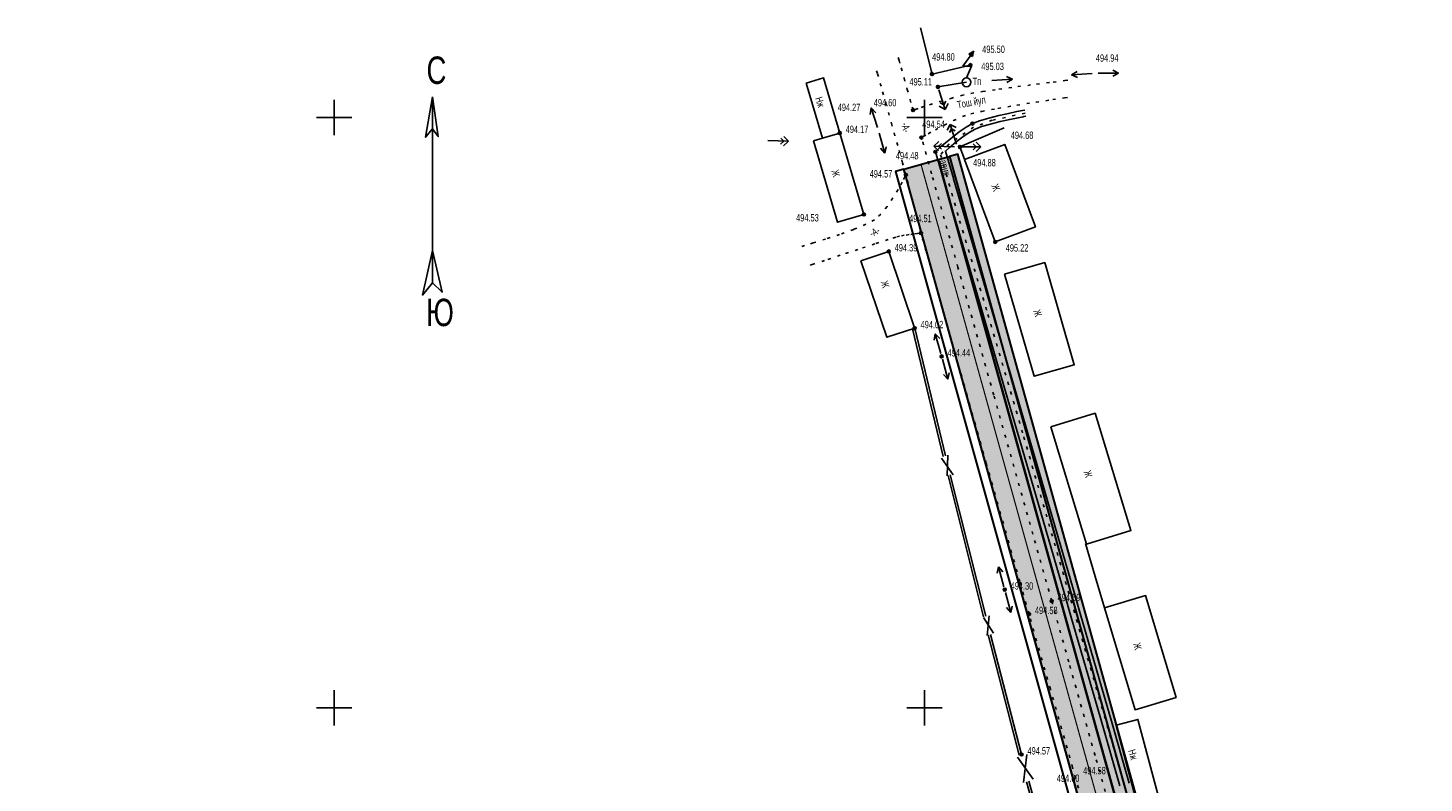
# Model space of a CAD drawing. Extents: x 0 to 667088, y 0 to 6446.
# Tile 514 of 518: x 3353 to 3589, y 466 to 594. Entities that reach past the tile are written whole.
import ezdxf

# ---------------------------------------------------------------- set-up
doc = ezdxf.new("R2010")
doc.units = 0
doc.header["$MEASUREMENT"] = 0
for name, pattern in [('CONTI', [0]), ('STRIH_1', [3, 2, -1]), ('STROT', [1.7, 0.5, -1.2])]:
    doc.linetypes.add(name, pattern=pattern)
for name, color, linetype in [('(002) Рамка', 7, 'Continuous'), ('(004) Точки рельефа', 7, 'Continuous'), ('NAD_M0', 7, 'CONTI'), ('PI_DT0', 3, 'CONTI'), ('PI_OT0', 172, 'CONTI'), ('PI_TT0', 5, 'CONTI'), ('SETKR', 2, 'CONTI'), ('SIT_L0', 250, 'CONTI'), ('STR_L0', 6, 'CONTI'), ('USLZN0', 250, 'CONTI'), ('ZAPSK0', 250, 'CONTI')]:
    doc.layers.add(name, color=color, linetype=linetype)
doc.layers.add('.', color=7, linetype='Continuous', lineweight=15)
doc.styles.add('SHRFT', font='TXT', dxfattribs={"width": 0.75})
doc.styles.get("Standard").update_dxf_attribs({"font": 'times.ttf'})
doc.linetypes.add('ОГРАДА_ГЛИН', pattern='A,4,["|",Standard,S=0.8,R=0,X=0,Y=-0.8],0.5,["|",Standard,S=0.8,R=0,X=0,Y=-0.8],3.5', length=8)

# ---------------------------------------------------------------- blocks, each defined once
blk = doc.blocks.new('BL_333')
at = {"color": 0}
for p, q in [((0, -3), (0, 3)), ((-3, 0), (3, 0))]:
    blk.add_line(p, q, dxfattribs=at)
blk = doc.blocks.new('BL_4030')
at = {"color": 0}
for p, q in [((0.5, 0), (4, 0)), ((2.7, 0.5), (3.2, 0)), ((3.2, 0), (2.7, -0.5)), ((4, 0), (3.2, 0.8)), ((3.2, -0.8), (4, 0))]:
    blk.add_line(p, q, dxfattribs=at)
blk = doc.blocks.new('BL_4031')
at = {"color": 0}
for p, q in [((0.5, 0), (4, 0)), ((4, 0), (3, 0.5)), ((3, -0.5), (4, 0))]:
    blk.add_line(p, q, dxfattribs=at)
blk = doc.blocks.new('BL_86')
at = {"color": 0}
for p, q in [((-0.65, 2.75), (1.25, 5.25)), ((1.25, 5.25), (0.4, 4.75)), ((0.4, 4.75), (1.02, 4.35)), ((0.62, 4.7), (1.2, 5.25)), ((1.2, 5.25), (0.87, 4.45)), ((1.02, 4.35), (1.2, 5.25)), ((0.85, 2.75), (-0.65, 2.75)), ((0, 0.75), (0.85, 2.75))]:
    blk.add_line(p, q, dxfattribs=at)
blk.add_circle((0, 0), 0.75, dxfattribs=at)
blk = doc.blocks.new('009')
at = {"layer": 'PI_DT0', "color": 5, "linetype": 'Continuous'}
for points in [[(361.32, 236.27), (360.72, 232.85), (361.31, 233.55), (361.79, 232.89), (361.32, 236.27)], [(361.32, 236.27), (361.26, 220.52)], [(361.27, 223.24), (360.4, 219.48), (361.26, 220.52), (362.07, 219.71), (361.27, 223.24)]]:
    blk.add_lwpolyline(points, dxfattribs=at)
at = {"layer": '(004) Точки рельефа', "color": 7, "style": 'SHRFT', "width": 0.75}
for s, p in [('С', (360.81, 237.36)), ('Ю', (360.71, 216.85))]:
    blk.add_text(s, height=2.32, rotation=359.7982, dxfattribs=at).set_placement(p)
blk = doc.blocks.new('rhy')
at = {"layer": 'PI_TT0', "color": 0}
for centre in [(1442.03116, 586.39), (1448.54116, 587.91), (1443.04116, 584.22), (1438.83116, 580.29), (1448.87116, 578.01), (1426.41116, 576.4), (1440.24116, 575.63), (1442.61116, 573.22), (1446.75116, 574.04), (1437.61116, 569.31), (1430.49116, 562.61), (1440.17116, 559.45), (1452.74116, 557.97), (1434.71116, 556.35), (1439.10116, 543.34), (1443.66116, 538.56), (1454.35116, 499.07), (1462.31116, 497.12), (1458.47116, 494.93), (1457.21116, 471.15)]:
    blk.add_circle(centre, 0.25, dxfattribs=at)
for p in [(1448.54116, 587.91), (1442.03116, 586.39), (1443.04116, 584.22), (1438.83116, 580.29), (1448.87116, 578.01), (1426.41116, 576.4), (1440.24116, 575.63), (1442.61116, 573.22), (1446.75116, 574.04), (1437.61116, 569.31), (1430.49116, 562.61), (1440.17116, 559.45), (1434.71116, 556.35), (1452.74116, 557.97), (1439.10116, 543.34), (1443.66116, 538.56), (1454.35116, 499.07), (1462.31116, 497.12), (1458.47116, 494.93), (1457.21116, 471.15)]:
    blk.add_point(p, dxfattribs=at)
at = {"layer": 'SIT_L0', "color": 250}
for p, q in [((1466.62116, 586.83), (1465.66116, 586.26)), ((1447.88116, 585), (1443.04116, 584.22)), ((1452.17116, 585.28), (1455.66116, 585.53)), ((1455.66116, 585.53), (1454.63116, 585.96)), ((1454.70116, 584.96), (1455.66116, 585.53)), ((1469.15116, 586.51), (1465.66116, 586.26)), ((1465.66116, 586.26), (1466.69116, 585.83)), ((1443.19116, 583.74), (1444.27116, 580.41)), ((1444.35116, 581.81), (1444.03116, 581.18)), ((1443.26116, 580.93), (1444.27116, 580.41)), ((1444.03116, 581.18), (1443.40116, 581.5)), ((1444.27116, 580.41), (1444.79116, 581.42)), ((1445.10116, 577.87), (1444.58116, 576.86)), ((1445.02116, 576.47), (1445.34116, 577.1)), ((1446.18116, 574.54), (1445.10116, 577.87)), ((1446.11116, 577.35), (1445.10116, 577.87)), ((1445.34116, 577.1), (1445.97116, 576.78)), ((1414.21116, 575.11), (1417.71116, 575)), ((1416.91116, 575.03), (1416.39116, 574.54)), ((1416.42116, 575.54), (1416.91116, 575.03)), ((1416.88116, 574.23), (1417.71116, 575)), ((1417.71116, 575), (1416.93116, 575.82)), ((1433.09116, 576.36), (1434.04116, 572.99)), ((1443.16116, 574.96), (1442.33116, 574.19)), ((1433.29116, 573.82), (1434.04116, 572.99)), ((1434.04116, 572.99), (1434.25116, 574.09)), ((1445.83116, 574.08), (1442.33116, 574.19)), ((1442.33116, 574.19), (1443.11116, 573.37)), ((1443.13116, 574.16), (1443.65116, 574.65)), ((1443.62116, 573.65), (1443.13116, 574.16)), ((1442.58116, 542.41), (1442.37116, 541.31)), ((1443.53116, 539.04), (1442.58116, 542.41)), ((1443.33116, 541.58), (1442.58116, 542.41)), ((1443.79116, 538.08), (1444.71116, 534.7)), ((1443.96116, 535.53), (1444.71116, 534.7)), ((1444.71116, 534.7), (1444.93116, 535.79)), ((1443.62821, 521.34327), (1445.64116, 518.52)), ((1444.72116, 521.83), (1444.62116, 518.34)), ((1453.30116, 502.93), (1453.08116, 501.84)), ((1454.22116, 499.55), (1453.30116, 502.93)), ((1454.05116, 502.1), (1453.30116, 502.93)), ((1454.48116, 498.59), (1455.40116, 495.21)), ((1452.47116, 491.71), (1450.73116, 494.37)), ((1451.71116, 494.65), (1451.35116, 491.29)), ((1454.65116, 496.04), (1455.40116, 495.21)), ((1455.40116, 495.21), (1455.62116, 496.3)), ((1456.54116, 470.68), (1459.14116, 467)), ((1458.11116, 471.17), (1457.52116, 466.4))]:
    blk.add_line(p, q, dxfattribs=at)
at = {"layer": 'STR_L0', "color": 0}
for points in [[(1440.08116, 594.2), (1442.03116, 586.39), (1448.54116, 587.91)], [(1420.72116, 584.86), (1423.48116, 575.53), (1426.41116, 576.4), (1423.65116, 585.73), (1420.72116, 584.86)], [(1457.75116, 580.29), (1457.38116, 580.22), (1456.40116, 580.03), (1454.99116, 579.73), (1453.34116, 579.36), (1451.65116, 578.94), (1450.10116, 578.48), (1448.87116, 578.01), (1447.79116, 577.4), (1446.61116, 576.58), (1445.43116, 575.67), (1444.34116, 574.76), (1443.44116, 573.98), (1442.83116, 573.43), (1442.61116, 573.22), (1444.09116, 568.16), (1447.96116, 554.9), (1453.40116, 536.3), (1459.54116, 515.23), (1464.46116, 498.35), (1465.56116, 494.56), (1470.62116, 477.15), (1473.86116, 465.87)], [(1461.13116, 515.7), (1454.99116, 536.76), (1454.95116, 536.88), (1449.80116, 554.51), (1449.55116, 555.36), (1445.68116, 568.62), (1445.65116, 568.73), (1444.30116, 573.33), (1445.02116, 573.96), (1446.09116, 574.85), (1447.23116, 575.73), (1448.35116, 576.51), (1449.32116, 577.06), (1449.61116, 577.17), (1450.44116, 577.48), (1451.93116, 577.93), (1453.58116, 578.34), (1455.21116, 578.7), (1456.61116, 579), (1457.50116, 579.17), (1457.58116, 579.19), (1457.95116, 579.26)], [(1454.23116, 577.28), (1446.75116, 574.04), (1447.51116, 571.99)], [(1421.93116, 575.07), (1426.01116, 561.28), (1430.49116, 562.61), (1426.41116, 576.4)], [(1423.48116, 575.53), (1421.93116, 575.07)], [(1447.54116, 571.92), (1452.74116, 557.97), (1459.56116, 560.51), (1454.36116, 574.46), (1447.54116, 571.92)], [(1429.99116, 554.76), (1434.36116, 541.81), (1439.10116, 543.34), (1439.08116, 543.4), (1434.71116, 556.35), (1429.99116, 554.76)], [(1454.32116, 552.49), (1459.31116, 535.2), (1466.12116, 537.16), (1461.13116, 554.45), (1454.32116, 552.49)], [(1462.15116, 526.64), (1468.21116, 506.79), (1475.72116, 509.09), (1469.66116, 528.94), (1462.15116, 526.64)], [(1475.45116, 466.32), (1472.21116, 477.61), (1472.17116, 477.75), (1467.15116, 495.02), (1466.05116, 498.81), (1465.94116, 499.19), (1461.13116, 515.69)], [(1468.01116, 506.88), (1469.67116, 501.32), (1471.27116, 495.98)], [(1471.25116, 495.99), (1476.42116, 478.73), (1483.37116, 480.81), (1478.20116, 498.07), (1471.25116, 495.99)], [(1473.24116, 476.13), (1476.66116, 463.22), (1480.32116, 464.19), (1476.90116, 477.1), (1473.24116, 476.13)]]:
    blk.add_lwpolyline(points, dxfattribs=at)
at = {"layer": 'STR_L0', "color": 0, "linetype": 'STROT'}
for points in [[(1436.32116, 589.18), (1436.46116, 588.69), (1436.82116, 587.42), (1437.31116, 585.68), (1437.84116, 583.79), (1438.33116, 582.05), (1438.69116, 580.78), (1438.83116, 580.29), (1439.20116, 580.41), (1440.19116, 580.74), (1441.63116, 581.2), (1443.36116, 581.73), (1445.21116, 582.27), (1447.01116, 582.75), (1448.60116, 583.11), (1450.57116, 583.43), (1453.36116, 583.83), (1456.55116, 584.26), (1459.75116, 584.67), (1462.54116, 585.03), (1464.52116, 585.27), (1465.27116, 585.36)], [(1467.30116, 463.84), (1465.85116, 468.96), (1462.08116, 482.22), (1458.47116, 494.93), (1456.91116, 500.44), (1451.23116, 520.45), (1445.95116, 539.07), (1441.96116, 553.12), (1440.17116, 559.45), (1439.79116, 560.85), (1439.42116, 562.26), (1439.06116, 563.67), (1438.70116, 565.08), (1438.35116, 566.49), (1437.99116, 567.9), (1437.61116, 569.31), (1437.05116, 571.34), (1436.22116, 574.31), (1435.25116, 577.77), (1434.26116, 581.25), (1433.40116, 584.31), (1432.79116, 586.48), (1432.56116, 587.3)], [(1471.37116, 464.86), (1469.65116, 471), (1465.20116, 486.82), (1462.31116, 497.12), (1459.12116, 508.46), (1452.49116, 532.03), (1446.41116, 553.67), (1441.96116, 569.49), (1440.24116, 575.63), (1440.55116, 575.81), (1441.38116, 576.29), (1442.60116, 576.96), (1444.07116, 577.73), (1445.65116, 578.51), (1447.21116, 579.18), (1448.60116, 579.66), (1450.45116, 580.07), (1453.20116, 580.57), (1456.40116, 581.11), (1459.64116, 581.62), (1462.48116, 582.06), (1464.50116, 582.37), (1465.27116, 582.48)], [(1437.61116, 569.31), (1437.44116, 568.98), (1436.98116, 568.09), (1436.29116, 566.84), (1435.41116, 565.4), (1434.42116, 563.95), (1433.36116, 562.66), (1432.30116, 561.71), (1430.84116, 560.94), (1428.77116, 560.08), (1426.38116, 559.23), (1424.00116, 558.44), (1421.91116, 557.79), (1420.43116, 557.35), (1419.87116, 557.18)], [(1440.17116, 559.45), (1440.01116, 559.43), (1439.56116, 559.38), (1438.92116, 559.31), (1438.15116, 559.2), (1437.33116, 559.08), (1436.55116, 558.93), (1435.88116, 558.76), (1434.62116, 558.37), (1432.35116, 557.63), (1429.49116, 556.69), (1426.50116, 555.7), (1423.82116, 554.81), (1421.88116, 554.17), (1421.14116, 553.92)]]:
    blk.add_lwpolyline(points, dxfattribs=at)
at = {"layer": 'ZAPSK0', "color": 4, "linetype": 'STROT'}
blk.add_lwpolyline([(1457.78594, 579.78069), (1452.25095, 578.56011), (1449.07333, 577.41643), (1444.92484, 574.55118), (1443.49605, 572.73287), (1446.71723, 561.55518), (1451.51123, 545.65725), (1457.58266, 524.937), (1465.56075, 497.26734), (1474.55463, 466.17031), (1479.99774, 445.37191), (1488.06814, 415.90471), (1491.27695, 402.29093), (1493.33001, 392.97424), (1500.29809, 369.93853), (1510.9952, 333.36517), (1514.50131, 321.94119), (1521.86126, 294.13835), (1526.29092, 275.85754)], dxfattribs=at)
at = {"layer": 'ZAPSK0', "color": 0, "ltscale": 0.5}
for points in [[(1438.71238, 543.24591), (1443.94313, 521.63349)], [(1444.744, 518.43065), (1450.77444, 494.47148)], [(1451.53356, 491.40157), (1456.82402, 471.04937)], [(1458.03573, 466.51327), (1463.81032, 445.88218)]]:
    blk.add_lwpolyline(points, dxfattribs=at)
at = {"layer": 'ZAPSK0', "color": 0, "linetype": 'ОГРАДА_ГЛИН', "ltscale": 0.5}
for points in [[(1439.10116, 543.34), (1444.3319, 521.72758)], [(1445.13191, 518.52829), (1451.16235, 494.56911)], [(1451.9207, 491.5022), (1457.21116, 471.15)], [(1458.42093, 466.62109), (1464.19551, 445.99)]]:
    blk.add_lwpolyline(points, dxfattribs=at)
at = {"layer": '(002) Рамка', "xscale": 2.000000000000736, "yscale": 2.000000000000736, "zscale": 2.000000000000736, "rotation": 0.1847134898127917}
blk.add_blockref('009', (636.31615, 107.67558), dxfattribs=at)
at = {"layer": 'SETKR', "color": 112}
for p in [(1340.75116, 579.05), (1440.75116, 579.05), (1340.75116, 479.05), (1440.75116, 479.05)]:
    blk.add_blockref('BL_333', p, dxfattribs=at)
at = {"layer": 'USLZN0', "color": 250}
for name, p in [('BL_86', (1447.88116, 585)), ('BL_4031', (1469.65116, 586.55)), ('BL_4030', (1446.33116, 574.06))]:
    blk.add_blockref(name, p, dxfattribs=at)
at = {"layer": 'USLZN0', "color": 250, "rotation": 108}
blk.add_blockref('BL_4031', (1432.96116, 576.84), dxfattribs=at)
at = {"layer": 'NAD_M0', "color": 1, "style": 'SHRFT', "width": 0.75}
blk.add_text('Тп', height=1.25, dxfattribs=at).set_placement((1448.91392, 584.51121))
at = {"layer": 'NAD_M0', "color": 7, "style": 'SHRFT', "width": 0.75}
for s, rotation, p in [('Нж', 287, (1422.22116, 582.29)), ('Тош йул', 11, (1446.42116, 580.55)), ('-А-', 285, (1436.79116, 578)), ('Ж', 286, (1424.97116, 569.95)), ('арик', 286, (1443.30116, 571.68)), ('Ж', 291, (1452.07116, 567.48)), ('-А-', 26, (1431.82116, 558.75)), ('Ж', 287, (1433.33116, 551.14)), ('Ж', 287, (1459.17116, 546.27)), ('Ж', 286, (1467.71116, 519.05)), ('Ж', 285, (1476.10116, 489.87)), ('Нж', 286, (1475.24116, 471.81))]:
    blk.add_text(s, height=1.25, rotation=rotation, dxfattribs=at).set_placement(p)
at = {"layer": 'PI_OT0', "color": 0, "style": 'SHRFT', "width": 0.75}
for s, p in [('494.80', (1442.05536, 588.66814)), ('495.50', (1450.53692, 589.96334)), ('494.94', (1469.78585, 588.47476)), ('495.03', (1450.37694, 587.05535)), ('495.11', (1438.20593, 584.45262)), ('494.60', (1432.16981, 580.92245)), ('494.27', (1426.05667, 580.11464)), ('494.17', (1427.41116, 576.4)), ('494.54', (1440.37591, 577.26815)), ('494.68', (1455.36642, 575.40323)), ('494.48', (1435.91266, 571.936)), ('494.57', (1431.473, 568.86861)), ('494.88', (1448.99853, 570.7574)), ('494.53', (1419.01299, 561.42656)), ('494.51', (1438.148, 561.30432)), ('494.39', (1435.71116, 556.35)), ('495.22', (1454.52181, 556.32315)), ('494.02', (1440.10116, 543.34)), ('494.44', (1444.66116, 538.56)), ('494.30', (1455.35116, 499.07)), ('494.59', (1463.31116, 497.12)), ('494.58', (1459.47116, 494.93)), ('494.57', (1458.21116, 471.15)), ('494.58', (1467.64121, 467.80245)), ('494.60', (1463.17436, 466.50992))]:
    blk.add_text(s, height=1.25, dxfattribs=at).set_placement(p)

msp = doc.modelspace()

# ---------------------------------------------------------------- hatches: boundary and pattern name
at = {"layer": '.', "lineweight": 30, "true_color": 0xf15558}
h = msp.add_hatch(color=13, dxfattribs=at)
h.dxf.hatch_style = 1
h.paths.add_polyline_path([(3409.77627, 264.93068), (3353.21755, 255.19836), (3352.96317, 256.67664), (3409.5219, 266.40896)])
edge = h.paths.add_edge_path()
edge.add_arc((3576.91309, 283.54371), 4, 15.5336492, 99.763532, ccw=False)
edge.add_line((3580.76698, 284.61493), (3585.45359, 267.75401))
edge.add_line((3585.45359, 267.75401), (3584.00838, 267.3523))
edge.add_line((3584.00838, 267.3523), (3579.0771, 285.09349))
edge.add_line((3579.0771, 285.09349), (3577.38953, 286.16244))
edge.add_line((3577.38953, 286.16244), (3354.52666, 247.8134))
edge.add_line((3354.52666, 247.8134), (3354.23504, 249.28527))
edge.add_line((3354.23504, 249.28527), (3576.23476, 287.48578))
h.paths.add_polyline_path([(3500.85497, 280.60301), (3500.6006, 282.08129), (3425.22295, 269.11071), (3425.47732, 267.63243)], flags=17)
edge = h.paths.add_edge_path()
edge.add_line((3380.08108, 383.98384), (3379.81765, 385.46053))
edge.add_line((3379.81765, 385.46053), (3540.98531, 414.21088))
edge.add_arc((3541.68777, 410.27305), 4, 15.5336492, 100.1144778, ccw=False)
edge.add_line((3545.54166, 411.34426), (3576.99863, 298.17225))
edge.add_arc((3573.14473, 297.10103), 4, -80.236468, 15.5336492, ccw=False)
edge.add_line((3573.82306, 293.15897), (3504.79704, 281.28134))
edge.add_line((3504.79704, 281.28134), (3504.54266, 282.75962))
edge.add_line((3504.54266, 282.75962), (3574.90511, 294.8672))
edge.add_line((3574.90511, 294.8672), (3575.91658, 296.46401))
edge.add_line((3575.91658, 296.46401), (3543.85383, 411.81543))
edge.add_line((3543.85383, 411.81543), (3542.14062, 412.89329))
edge.add_line((3542.14062, 412.89329), (3380.08108, 383.98384))
h.paths.add_polyline_path([(3593.16138, 269.89644), (3594.60659, 270.29815), (3510.51078, 572.84773), (3509.06403, 572.45157)])
h.paths.add_polyline_path([(3417.40603, 267.76561), (3421.28088, 268.43238), (3421.53526, 266.9541), (3417.6604, 266.28734)], flags=17)
at = {"layer": '.', "lineweight": 30}
h = msp.add_hatch(color=4, dxfattribs=at)
h.dxf.hatch_style = 1
h.paths.add_polyline_path([(3507.13709, 571.91596), (3509.06403, 572.45157), (3593.16138, 269.89644), (3591.23443, 269.36084)])
h.paths.add_polyline_path([(3380.3445, 382.50715), (3380.08108, 383.98384), (3516.95892, 408.40119), (3517.22234, 406.9245)])
at = {"layer": '.', "lineweight": 30, "true_color": 0x3f4040}
h = msp.add_hatch(color=250, dxfattribs=at)
h.dxf.hatch_style = 1
edge = h.paths.add_edge_path()
edge.add_line((3501.35625, 570.30914), (3507.13709, 571.91596))
edge.add_line((3507.13709, 571.91596), (3591.23443, 269.36084))
edge.add_line((3591.23443, 269.36084), (3585.45359, 267.75401))
edge.add_line((3585.45359, 267.75401), (3580.76698, 284.61493))
edge.add_arc((3576.91309, 283.54371), 4, 15.5336492, 99.763532)
edge.add_line((3576.23476, 287.48578), (3354.23504, 249.28527))
edge.add_line((3354.23504, 249.28527), (3353.21755, 255.19836))
edge.add_line((3353.21755, 255.19836), (3573.82306, 293.15897))
edge.add_arc((3573.14473, 297.10103), 4, 279.763532, 375.5336492)
edge.add_line((3576.99863, 298.17225), (3545.54166, 411.34426))
edge.add_arc((3541.68777, 410.27305), 4, 15.5336492, 100.1144778)
edge.add_line((3540.98531, 414.21088), (3379.81765, 385.46053))
edge.add_line((3379.81765, 385.46053), (3378.93957, 390.38282))
edge.add_line((3378.93957, 390.38282), (3538.89479, 418.91689))
edge.add_arc((3538.19233, 422.85473), 4, 280.1144778, 375.5119397)
edge.add_line((3542.04663, 423.92448), (3501.35625, 570.30914))

# ---------------------------------------------------------------- linework, layer by layer
at = {"layer": 'ZAPSK0', "color": 5, "lineweight": 30}
for points in [[(3507.13709, 571.91596), (3509.06403, 572.45157), (3593.16138, 269.89644), (3591.23443, 269.36084)], [(3593.16138, 269.89644), (3594.60659, 270.29815), (3510.51078, 572.84773), (3509.06403, 572.45157)]]:
    msp.add_lwpolyline(points, close=True, dxfattribs=at)
for points in [[(3501.35625, 570.30914), (3507.13709, 571.91596), (3591.23443, 269.36084), (3585.45359, 267.75401), (3580.76698, 284.61493, 0.385015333), (3576.23476, 287.48578), (3354.23504, 249.28527), (3353.21755, 255.19836), (3573.82306, 293.15897, 0.444027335), (3576.99863, 298.17225), (3545.54166, 411.34426, 0.386774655), (3540.98531, 414.21088), (3379.81765, 385.46053), (3378.93957, 390.38282), (3538.89479, 418.91689, 0.442082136), (3542.04663, 423.92448)], [(3541.43598, 420.51406, 0.220297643), (3542.07553, 423.81428), (3501.35625, 570.30914), (3499.91104, 569.90743)]]:
    msp.add_lwpolyline(points, format="xyb", close=True, dxfattribs=at)
at = {"layer": 'ZAPSK0', "color": 7, "linetype": 'STRIH_1', "lineweight": 30, "true_color": 0xffffff, "const_width": 0.2}
msp.add_lwpolyline([(3504.24667, 571.11255), (3588.34401, 268.55742)], dxfattribs=at)

# ---------------------------------------------------------------- block references
at = {"layer": '(002) Рамка', "color": 0}
msp.add_blockref('rhy', (2064.08216, 0), dxfattribs=at)

doc.saveas('drawing.dxf')
